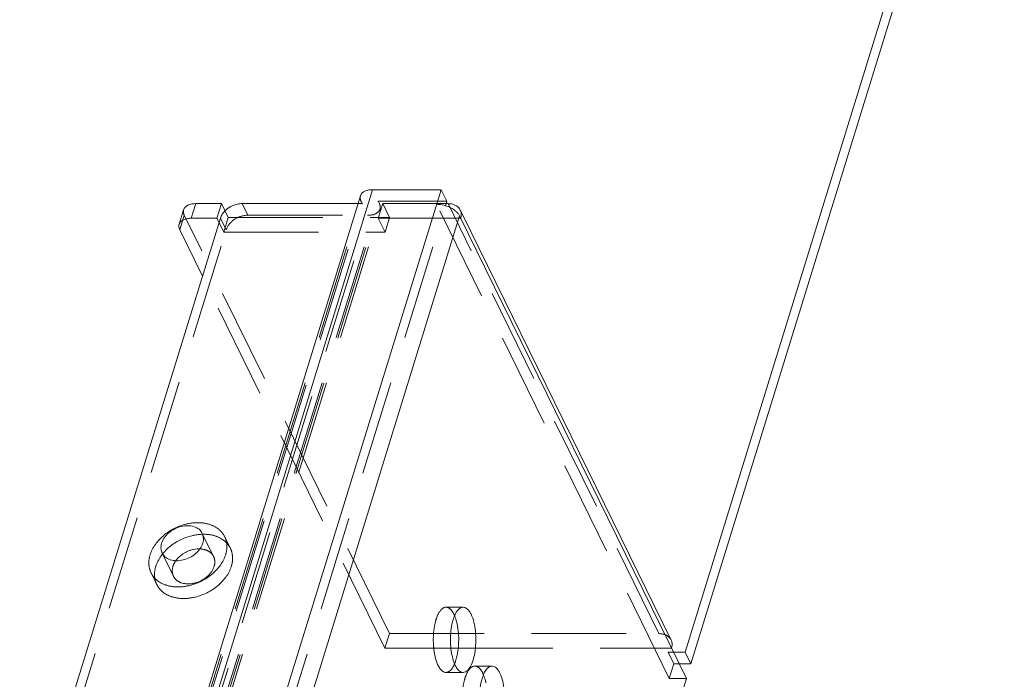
# Model space of a CAD drawing. Header units: millimetres. Extents: x 4497 to 11741, y 5958 to 12619.
# Tile 398 of 424: x 8920 to 8973, y 9736 to 9771. Entities that reach past the tile are written whole.
import ezdxf

# ---------------------------------------------------------------- set-up
doc = ezdxf.new("R2010")
doc.units = ezdxf.units.MM
doc.header["$LTSCALE"] = 0.8
doc.linetypes.add('HIDDEN', pattern=[9.525, 6.35, -3.175])
doc.layers.get('0').update_dxf_attribs({"linetype": 'CONTINUOUS', "lineweight": 0})
doc.layers.add('3', color=5, linetype='HIDDEN', lineweight=0)

msp = doc.modelspace()

# ---------------------------------------------------------------- linework, layer by layer
at = {"linetype": 'Continuous'}
for p, q in [((9034.433, 9991.577), (8955.762, 9736.996)), ((8956.067, 9736.374), (9034.738, 9990.955)), ((8927.729, 9725.373), (8938.985, 9761.798)), ((8931.413, 9725.373), (8942.669, 9761.798)), ((8942.669, 9761.798), (8938.985, 9761.798)), ((8942.669, 9761.798), (8942.974, 9761.176)), ((8927.079, 9725.047), (8938.335, 9761.472)), ((8942.899, 9760.932), (8942.974, 9761.176)), ((8928.845, 9760.726), (8928.603, 9759.942)), ((8929.496, 9761.052), (8929.254, 9760.269)), ((8929.496, 9761.052), (8930.877, 9761.052)), ((8930.877, 9761.052), (8930.635, 9760.269)), ((8930.877, 9761.052), (8931.074, 9760.652)), ((8938.205, 9761.052), (8931.983, 9761.052)), ((8942.974, 9761.052), (8943.035, 9761.052)), ((8920.048, 9725.411), (8930.819, 9760.269)), ((8929.254, 9760.269), (8930.635, 9760.269)), ((8930.635, 9760.269), (8930.748, 9760.038)), ((8932.639, 9724.752), (8943.653, 9760.393)), ((8955.824, 9735.591), (8943.653, 9760.393)), ((8955.008, 9737.647), (8943.809, 9760.469)), ((8929.859, 9757.159), (8928.638, 9759.647)), ((8943.582, 9737.207), (8943.201, 9737.207)), ((8955.762, 9736.996), (8955.135, 9736.996)), ((8956.067, 9736.374), (8955.762, 9736.996)), ((8956.067, 9736.374), (8955.44, 9736.374)), ((8944.81, 9699.949), (8955.824, 9735.591))]:
    msp.add_line(p, q, dxfattribs=at)
for centre, radius, start, end in [((8931.875, 9759.857), 1.142, 135.4002, 141.4474), ((8943.214, 9760.474), 0.531, 26.2279, 40.9308), ((8931.798, 9759.919), 1.042, 141.4679, 147.5279), ((8942.785, 9759.878), 1.016, 43.2017, 47.8637), ((8929.535, 9741.11), 1.362, 135.3767, 142.8215)]:
    msp.add_arc(centre, radius, start, end, dxfattribs=at)
for points, knots in [([(8938.335, 9761.471), (8938.344, 9761.502), (8938.408, 9761.636), (8938.549, 9761.716), (8938.656, 9761.751)], [0, 0, 0, 0, 0.225849, 1, 1, 1, 1]), ([(8938.656, 9761.751), (8938.681, 9761.759), (8938.788, 9761.788), (8938.9, 9761.798), (8938.985, 9761.798)], [0, 0, 0, 0, 0.23387, 1, 1, 1, 1]), ([(8928.845, 9760.725), (8928.877, 9760.829), (8929.089, 9761.022), (8929.35, 9761.052), (8929.496, 9761.052)], [0, 0, 0, 0, 0.42636, 1, 1, 1, 1]), ([(8931.983, 9761.052), (8931.9, 9761.052), (8931.562, 9761.014), (8931.241, 9760.841), (8931.062, 9760.659)], [0, 0, 0, 0, 0.244764, 1, 1, 1, 1]), ([(8942.427, 9761.015), (8942.466, 9761.015), (8942.626, 9761.008), (8942.785, 9760.976), (8942.901, 9760.94)], [0, 0, 0, 0, 0.240601, 1, 1, 1, 1]), ([(8943.369, 9760.992), (8943.344, 9761.002), (8943.236, 9761.038), (8943.122, 9761.052), (8943.035, 9761.052)], [0, 0, 0, 0, 0.239429, 1, 1, 1, 1]), ([(8943.173, 9760.83), (8943.2, 9760.816), (8943.304, 9760.759), (8943.402, 9760.69), (8943.466, 9760.631)], [0, 0, 0, 0, 0.261293, 1, 1, 1, 1]), ([(8943.616, 9760.823), (8943.567, 9760.878), (8943.485, 9760.941), (8943.394, 9760.983), (8943.369, 9760.992)], [0, 0, 0, 0, 0.737982, 1, 1, 1, 1]), ([(8928.924, 9760.221), (8928.885, 9760.208), (8928.751, 9760.155), (8928.633, 9760.04), (8928.603, 9759.942)], [0, 0, 0, 0, 0.289178, 1, 1, 1, 1]), ([(8929.254, 9760.269), (8929.224, 9760.269), (8929.113, 9760.265), (8929.002, 9760.246), (8928.924, 9760.221)], [0, 0, 0, 0, 0.26547, 1, 1, 1, 1]), ([(8943.525, 9760.573), (8943.539, 9760.559), (8943.588, 9760.503), (8943.629, 9760.442), (8943.653, 9760.393)], [0, 0, 0, 0, 0.266459, 1, 1, 1, 1]), ([(8928.603, 9759.942), (8928.596, 9759.919), (8928.577, 9759.82), (8928.604, 9759.716), (8928.638, 9759.647)], [0, 0, 0, 0, 0.235852, 1, 1, 1, 1]), ([(8929.845, 9743.367), (8929.805, 9743.45), (8929.679, 9743.605), (8929.295, 9743.801), (8928.683, 9743.785), (8928.038, 9743.459), (8927.729, 9743.056), (8927.662, 9742.84)], [0, 0, 0, 0, 0.102852, 0.214007, 0.469093, 0.747483, 1, 1, 1, 1]), ([(8929.873, 9742.84), (8929.887, 9742.885), (8929.927, 9743.059), (8929.903, 9743.25), (8929.845, 9743.367)], [0, 0, 0, 0, 0.265724, 1, 1, 1, 1]), ([(8927.662, 9742.84), (8927.648, 9742.794), (8927.609, 9742.62), (8927.632, 9742.43), (8927.69, 9742.312)], [0, 0, 0, 0, 0.265724, 1, 1, 1, 1]), ([(8927.69, 9742.312), (8927.731, 9742.229), (8927.857, 9742.074), (8928.24, 9741.878), (8928.852, 9741.894), (8929.498, 9742.22), (8929.806, 9742.623), (8929.873, 9742.84)], [0, 0, 0, 0, 0.102852, 0.214007, 0.469093, 0.747483, 1, 1, 1, 1]), ([(8929.077, 9742.41), (8929.127, 9742.432), (8929.326, 9742.505), (8929.539, 9742.54), (8929.696, 9742.536)], [0, 0, 0, 0, 0.257903, 1, 1, 1, 1]), ([(8943.846, 9739.409), (8943.731, 9739.409), (8943.55, 9739.267), (8943.408, 9739.013), (8943.342, 9738.842), (8943.313, 9738.747)], [0, 0, 0, 0, 0.38697, 0.664131, 1, 1, 1, 1]), ([(8944.27, 9739.03), (8944.242, 9739.086), (8944.151, 9739.251), (8943.977, 9739.409), (8943.846, 9739.409)], [0, 0, 0, 0, 0.322493, 1, 1, 1, 1]), ([(8943.847, 9735.909), (8944.017, 9735.909), (8944.258, 9736.205), (8944.407, 9736.628), (8944.504, 9737.099), (8944.538, 9737.614), (8944.505, 9738.272), (8944.404, 9738.757), (8944.27, 9739.03)], [0, 0, 0, 0, 0.151117, 0.270865, 0.414482, 0.571614, 0.729772, 1, 1, 1, 1]), ([(8943.313, 9738.747), (8943.298, 9738.701), (8943.243, 9738.501), (8943.209, 9738.297), (8943.191, 9738.139)], [0, 0, 0, 0, 0.233807, 1, 1, 1, 1]), ([(8943.521, 9738.509), (8943.513, 9738.547), (8943.479, 9738.689), (8943.435, 9738.829), (8943.394, 9738.928)], [0, 0, 0, 0, 0.266896, 1, 1, 1, 1]), ([(8943.581, 9737.179), (8943.593, 9737.291), (8943.623, 9737.735), (8943.591, 9738.185), (8943.521, 9738.509)], [0, 0, 0, 0, 0.253494, 1, 1, 1, 1]), ([(8943.191, 9738.139), (8943.179, 9738.027), (8943.148, 9737.583), (8943.18, 9737.133), (8943.251, 9736.809)], [0, 0, 0, 0, 0.253494, 1, 1, 1, 1]), ([(8955.008, 9737.648), (8955.024, 9737.615), (8955.076, 9737.474), (8955.065, 9737.315), (8955.031, 9737.207)], [0, 0, 0, 0, 0.241166, 1, 1, 1, 1]), ([(8943.459, 9736.571), (8943.473, 9736.617), (8943.529, 9736.817), (8943.563, 9737.021), (8943.581, 9737.179)], [0, 0, 0, 0, 0.233807, 1, 1, 1, 1]), ([(8943.251, 9736.809), (8943.261, 9736.76), (8943.304, 9736.582), (8943.364, 9736.407), (8943.423, 9736.288)], [0, 0, 0, 0, 0.273686, 1, 1, 1, 1]), ([(8943.423, 9736.288), (8943.439, 9736.254), (8943.502, 9736.139), (8943.584, 9736.031), (8943.659, 9735.976)], [0, 0, 0, 0, 0.288188, 1, 1, 1, 1]), ([(8943.659, 9735.976), (8943.674, 9735.965), (8943.73, 9735.929), (8943.798, 9735.909), (8943.847, 9735.909)], [0, 0, 0, 0, 0.272033, 1, 1, 1, 1]), ([(8945.395, 9736.251), (8945.281, 9736.251), (8945.1, 9736.109), (8944.957, 9735.856), (8944.892, 9735.684), (8944.862, 9735.589)], [0, 0, 0, 0, 0.38697, 0.664131, 1, 1, 1, 1]), ([(8945.82, 9735.872), (8945.792, 9735.928), (8945.701, 9736.093), (8945.527, 9736.251), (8945.395, 9736.251)], [0, 0, 0, 0, 0.322493, 1, 1, 1, 1]), ([(8945.397, 9732.751), (8945.567, 9732.752), (8945.808, 9733.047), (8945.957, 9733.47), (8946.053, 9733.941), (8946.087, 9734.457), (8946.055, 9735.114), (8945.954, 9735.599), (8945.82, 9735.872)], [0, 0, 0, 0, 0.151117, 0.270865, 0.414482, 0.571614, 0.729772, 1, 1, 1, 1]), ([(8944.862, 9735.589), (8944.848, 9735.543), (8944.793, 9735.344), (8944.758, 9735.139), (8944.741, 9734.982)], [0, 0, 0, 0, 0.233807, 1, 1, 1, 1]), ([(8945.071, 9735.351), (8945.062, 9735.389), (8945.029, 9735.532), (8944.985, 9735.671), (8944.944, 9735.771)], [0, 0, 0, 0, 0.266896, 1, 1, 1, 1])]:
    msp.add_open_spline(points, degree=3, knots=knots, dxfattribs=at)
for points in [[(8942.901, 9760.94), (8942.995, 9760.911), (8943.086, 9760.875), (8943.173, 9760.83)], [(8943.737, 9760.568), (8943.728, 9760.617), (8943.713, 9760.665), (8943.691, 9760.709)], [(8930.918, 9760.479), (8930.877, 9760.413), (8930.842, 9760.343), (8930.819, 9760.269)], [(8943.714, 9760.269), (8943.744, 9760.364), (8943.754, 9760.47), (8943.737, 9760.568)], [(8928.566, 9742.066), (8928.71, 9742.213), (8928.888, 9742.33), (8929.077, 9742.41)], [(8943.392, 9736.384), (8943.417, 9736.445), (8943.44, 9736.508), (8943.459, 9736.571)]]:
    msp.add_open_spline(points, degree=3, dxfattribs=at)
at = {"layer": '3'}
for p, q in [((8927.113, 9724.752), (8938.369, 9761.176)), ((8928.034, 9724.752), (8939.29, 9761.176)), ((8938.369, 9761.176), (8938.43, 9761.052)), ((8942.974, 9761.176), (8939.29, 9761.176)), ((8939.351, 9761.052), (8939.29, 9761.176)), ((8927.174, 9724.627), (8938.43, 9761.052)), ((8928.125, 9724.724), (8939.351, 9761.052)), ((8928.259, 9724.752), (8939.385, 9760.757)), ((8931.074, 9760.652), (8931.243, 9760.306)), ((8931.718, 9724.752), (8942.899, 9760.932)), ((8931.983, 9761.052), (8932.288, 9760.43)), ((8938.43, 9761.052), (8938.205, 9761.052)), ((8939.535, 9761.052), (8939.293, 9760.269)), ((8939.535, 9761.052), (8942.974, 9761.052)), ((8939.901, 9760.306), (8939.535, 9761.052)), ((8954.903, 9735.591), (8942.427, 9761.015)), ((8954.352, 9737.99), (8943.035, 9761.052)), ((8943.809, 9760.469), (8943.691, 9760.709)), ((8927.479, 9724.006), (8938.735, 9760.43)), ((8928.88, 9760.43), (8928.638, 9759.647)), ((8939.892, 9737.99), (8928.88, 9760.43)), ((8930.819, 9760.269), (8931.125, 9759.647)), ((8931.001, 9759.523), (8931.243, 9760.306)), ((8931.243, 9760.306), (8939.901, 9760.306)), ((8932.288, 9760.43), (8938.735, 9760.43)), ((8939.293, 9760.269), (8943.714, 9760.269)), ((8939.659, 9759.523), (8939.293, 9760.269)), ((8939.901, 9760.306), (8939.659, 9759.523)), ((8920.353, 9724.789), (8931.125, 9759.647)), ((8930.748, 9760.038), (8931.001, 9759.523)), ((8931.001, 9759.523), (8939.659, 9759.523)), ((8939.65, 9737.207), (8929.859, 9757.159)), ((8930.455, 9742.125), (8929.845, 9743.368)), ((8931.353, 9742.566), (8931.048, 9743.187)), ((8928.301, 9741.068), (8927.69, 9742.311)), ((8927.403, 9740.627), (8927.098, 9741.249)), ((8942.925, 9739.409), (8943.846, 9739.409)), ((8939.65, 9737.207), (8939.892, 9737.99)), ((8939.892, 9737.99), (8954.352, 9737.99)), ((8943.201, 9737.207), (8939.65, 9737.207)), ((8943.582, 9737.207), (8955.031, 9737.207)), ((8943.584, 9700.571), (8954.84, 9736.996)), ((8955.135, 9736.996), (8954.84, 9736.996)), ((8955.146, 9736.374), (8954.84, 9736.996)), ((8954.903, 9735.591), (8955.146, 9736.374)), ((8955.44, 9736.374), (8955.146, 9736.374)), ((8942.925, 9735.909), (8943.846, 9735.909)), ((8944.475, 9736.251), (8945.396, 9736.251)), ((8955.824, 9735.591), (8954.903, 9735.591))]:
    msp.add_line(p, q, dxfattribs=at)
for centre, radius, start, end in [((8939.071, 9760.854), 0.329, 342.9134, 353.0439), ((8941.869, 9738.306), 1.647, 22.1929, 26.0594), ((8943.419, 9735.148), 1.647, 22.1929, 26.0594)]:
    msp.add_arc(centre, radius, start, end, dxfattribs=at)
for points, knots in [([(8938.369, 9761.176), (8938.357, 9761.201), (8938.319, 9761.293), (8938.313, 9761.401), (8938.335, 9761.471)], [0, 0, 0, 0, 0.273205, 1, 1, 1, 1]), ([(8928.88, 9760.43), (8928.868, 9760.455), (8928.83, 9760.548), (8928.824, 9760.656), (8928.845, 9760.725)], [0, 0, 0, 0, 0.273205, 1, 1, 1, 1]), ([(8939.386, 9760.757), (8939.354, 9760.654), (8939.142, 9760.46), (8938.881, 9760.43), (8938.735, 9760.43)], [0, 0, 0, 0, 0.42636, 1, 1, 1, 1]), ([(8939.351, 9761.052), (8939.361, 9761.032), (8939.392, 9760.957), (8939.405, 9760.873), (8939.398, 9760.814)], [0, 0, 0, 0, 0.26924, 1, 1, 1, 1]), ([(8931.125, 9759.647), (8931.194, 9759.873), (8931.545, 9760.27), (8932.035, 9760.43), (8932.288, 9760.43)], [0, 0, 0, 0, 0.483018, 1, 1, 1, 1]), ([(8931.048, 9743.187), (8930.973, 9743.339), (8930.742, 9743.623), (8930.236, 9743.881), (8929.626, 9743.97), (8928.742, 9743.859), (8927.731, 9743.354), (8927.169, 9742.615), (8927.046, 9742.218)], [0, 0, 0, 0, 0.102614, 0.21351, 0.336532, 0.470448, 0.748153, 1, 1, 1, 1]), ([(8931.354, 9742.564), (8931.279, 9742.716), (8931.048, 9743), (8930.543, 9743.259), (8929.933, 9743.348), (8929.048, 9743.238), (8928.037, 9742.732), (8927.474, 9741.994), (8927.351, 9741.596)], [0, 0, 0, 0, 0.102604, 0.213491, 0.336478, 0.470374, 0.748092, 1, 1, 1, 1]), ([(8931.099, 9742.218), (8931.149, 9742.381), (8931.199, 9742.714), (8931.118, 9743.045), (8931.048, 9743.187)], [0, 0, 0, 0, 0.516994, 1, 1, 1, 1]), ([(8927.046, 9742.218), (8926.996, 9742.055), (8926.946, 9741.722), (8927.028, 9741.392), (8927.098, 9741.249)], [0, 0, 0, 0, 0.516994, 1, 1, 1, 1]), ([(8927.098, 9741.249), (8927.173, 9741.097), (8927.404, 9740.813), (8927.909, 9740.555), (8928.519, 9740.466), (8929.403, 9740.577), (8930.414, 9741.083), (8930.976, 9741.821), (8931.099, 9742.218)], [0, 0, 0, 0, 0.102614, 0.21351, 0.336532, 0.470448, 0.748153, 1, 1, 1, 1]), ([(8929.696, 9742.536), (8929.741, 9742.535), (8929.909, 9742.522), (8930.075, 9742.472), (8930.182, 9742.41)], [0, 0, 0, 0, 0.265965, 1, 1, 1, 1]), ([(8930.182, 9742.41), (8930.212, 9742.393), (8930.323, 9742.319), (8930.413, 9742.212), (8930.456, 9742.123)], [0, 0, 0, 0, 0.260304, 1, 1, 1, 1]), ([(8931.404, 9741.596), (8931.454, 9741.759), (8931.504, 9742.091), (8931.424, 9742.421), (8931.354, 9742.564)], [0, 0, 0, 0, 0.51657, 1, 1, 1, 1]), ([(8928.273, 9741.596), (8928.281, 9741.625), (8928.325, 9741.745), (8928.392, 9741.856), (8928.45, 9741.933)], [0, 0, 0, 0, 0.238041, 1, 1, 1, 1]), ([(8930.456, 9742.123), (8930.475, 9742.085), (8930.536, 9741.916), (8930.523, 9741.726), (8930.483, 9741.596)], [0, 0, 0, 0, 0.241644, 1, 1, 1, 1]), ([(8927.351, 9741.596), (8927.301, 9741.434), (8927.252, 9741.101), (8927.332, 9740.772), (8927.402, 9740.629)], [0, 0, 0, 0, 0.51657, 1, 1, 1, 1]), ([(8927.402, 9740.629), (8927.476, 9740.477), (8927.707, 9740.193), (8928.213, 9739.934), (8928.823, 9739.845), (8929.707, 9739.954), (8930.719, 9740.46), (8931.281, 9741.199), (8931.404, 9741.596)], [0, 0, 0, 0, 0.102604, 0.213491, 0.336478, 0.470374, 0.748092, 1, 1, 1, 1]), ([(8928.3, 9741.069), (8928.281, 9741.108), (8928.22, 9741.277), (8928.233, 9741.467), (8928.273, 9741.596)], [0, 0, 0, 0, 0.241644, 1, 1, 1, 1]), ([(8930.483, 9741.596), (8930.416, 9741.379), (8930.108, 9740.976), (8929.462, 9740.651), (8928.85, 9740.635), (8928.466, 9740.831), (8928.34, 9740.986), (8928.3, 9741.069)], [0, 0, 0, 0, 0.252561, 0.530939, 0.78601, 0.8971, 1, 1, 1, 1]), ([(8942.925, 9739.409), (8942.755, 9739.409), (8942.513, 9739.113), (8942.365, 9738.69), (8942.268, 9738.219), (8942.234, 9737.704), (8942.267, 9737.046), (8942.368, 9736.561), (8942.502, 9736.288)], [0, 0, 0, 0, 0.151117, 0.270865, 0.414482, 0.571614, 0.729772, 1, 1, 1, 1]), ([(8943.112, 9739.342), (8943.098, 9739.353), (8943.041, 9739.389), (8942.974, 9739.409), (8942.925, 9739.409)], [0, 0, 0, 0, 0.272033, 1, 1, 1, 1]), ([(8943.349, 9739.03), (8943.332, 9739.064), (8943.27, 9739.179), (8943.188, 9739.286), (8943.112, 9739.342)], [0, 0, 0, 0, 0.288188, 1, 1, 1, 1]), ([(8954.352, 9737.99), (8954.49, 9737.99), (8954.754, 9737.944), (8954.956, 9737.754), (8955.008, 9737.648)], [0, 0, 0, 0, 0.536487, 1, 1, 1, 1]), ([(8943.003, 9735.92), (8943.042, 9735.932), (8943.226, 9736.033), (8943.329, 9736.231), (8943.392, 9736.384)], [0, 0, 0, 0, 0.194207, 1, 1, 1, 1]), ([(8942.502, 9736.288), (8942.529, 9736.232), (8942.62, 9736.067), (8942.794, 9735.909), (8942.926, 9735.909)], [0, 0, 0, 0, 0.322493, 1, 1, 1, 1]), ([(8944.474, 9736.251), (8944.304, 9736.251), (8944.063, 9735.955), (8943.914, 9735.533), (8943.818, 9735.062), (8943.783, 9734.546), (8943.816, 9733.888), (8943.917, 9733.404), (8944.051, 9733.13)], [0, 0, 0, 0, 0.151117, 0.270865, 0.414482, 0.571614, 0.729772, 1, 1, 1, 1]), ([(8944.662, 9736.184), (8944.647, 9736.195), (8944.591, 9736.231), (8944.523, 9736.251), (8944.474, 9736.251)], [0, 0, 0, 0, 0.272033, 1, 1, 1, 1]), ([(8944.899, 9735.872), (8944.882, 9735.906), (8944.82, 9736.021), (8944.737, 9736.129), (8944.662, 9736.184)], [0, 0, 0, 0, 0.288188, 1, 1, 1, 1])]:
    msp.add_open_spline(points, degree=3, knots=knots, dxfattribs=at)
msp.add_open_spline([(8942.926, 9735.909), (8942.952, 9735.909), (8942.978, 9735.913), (8943.003, 9735.92)], degree=3, dxfattribs=at)

doc.saveas('drawing.dxf')
